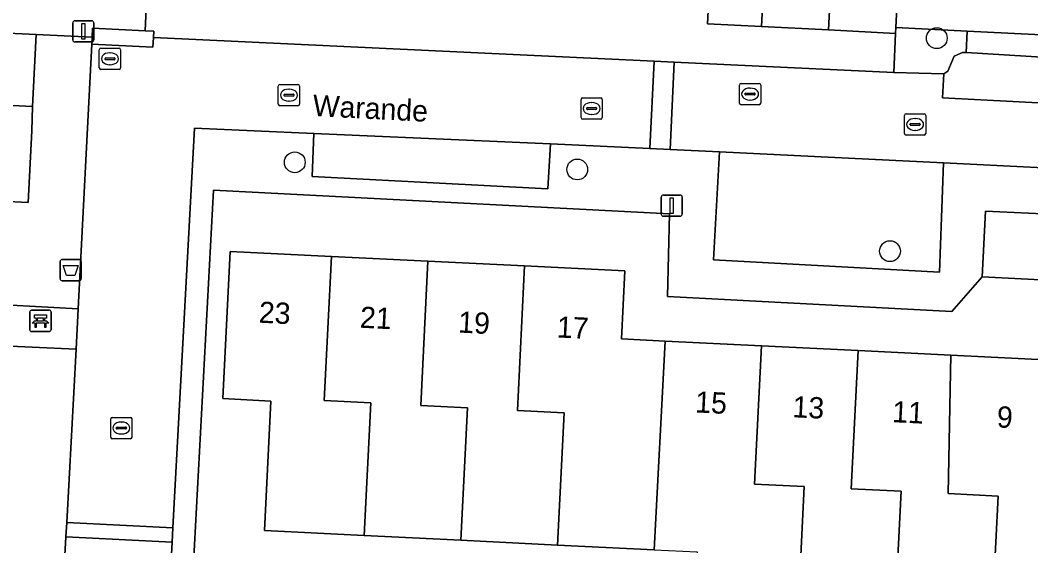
# Model space of a CAD drawing. Extents: x 162989 to 165008, y 383432 to 384338.
# Drawn here: x 164375.84 to 164423.42, y 383640.13 to 383664.85 of the extents above; entities that cross this region are included whole.
import ezdxf

# ---------------------------------------------------------------- set-up
doc = ezdxf.new("R2010")
doc.units = 0
for name, color, linetype in [('IMGEO_Afvalbak', 7, 'Continuous'), ('IMGEO_Bank', 7, 'Continuous'), ('IMGEO_Boom', 7, 'Continuous'), ('IMGEO_Erf', 7, 'Continuous'), ('IMGEO_Groenvoorziening', 7, 'Continuous'), ('IMGEO_Kolk', 7, 'Continuous'), ('IMGEO_Lichtmast', 7, 'Continuous'), ('IMGEO_Openbare_ruimte_label', 7, 'Continuous'), ('IMGEO_Pand', 7, 'Continuous'), ('IMGEO_Pand_nummerreeks', 7, 'Continuous'), ('IMGEO_Parkeervlak_open', 7, 'Continuous'), ('IMGEO_Rijbaan_lokaal_open', 7, 'Continuous'), ('IMGEO_Rioolput', 7, 'Continuous'), ('IMGEO_Voetpad_open', 7, 'Continuous')]:
    doc.layers.add(name, color=color, linetype=linetype)

msp = doc.modelspace()

# ---------------------------------------------------------------- linework, layer by layer
at = {"layer": 'IMGEO_Afvalbak'}
for p, q in [((164377.821, 383653.598), (164378.611, 383653.598)), ((164378.611, 383653.598), (164377.821, 383653.598)), ((164377.721, 383652.698), (164377.721, 383653.498)), ((164377.721, 383653.498), (164377.721, 383652.698)), ((164378.711, 383653.498), (164378.711, 383652.698)), ((164378.711, 383652.698), (164378.711, 383653.498)), ((164378.611, 383652.598), (164377.821, 383652.598)), ((164377.821, 383652.598), (164378.611, 383652.598))]:
    msp.add_line(p, q, dxfattribs=at)
msp.add_lwpolyline([(164377.864, 383653.312), (164378.568, 383653.312), (164378.419, 383652.842), (164378.013, 383652.842), (164377.864, 383653.312)], dxfattribs=at)
for centre, start, end in [((164377.821, 383653.498), 90, 180), ((164377.821, 383653.498), 90, 180), ((164378.611, 383653.498), 0, 90), ((164378.611, 383653.498), 360, 90), ((164377.821, 383652.698), 180, 270), ((164377.821, 383652.698), 180, 270), ((164378.611, 383652.698), 270, 0), ((164378.611, 383652.698), 270, 0)]:
    msp.add_arc(centre, 0.1, start, end, dxfattribs=at)
at = {"layer": 'IMGEO_Bank'}
for p, q in [((164376.368, 383651.212), (164377.209, 383651.212)), ((164377.209, 383651.212), (164376.368, 383651.212)), ((164376.293, 383650.287), (164376.293, 383651.128)), ((164376.293, 383651.128), (164376.293, 383650.287)), ((164376.602, 383650.718), (164376.602, 383650.824)), ((164376.646, 383650.824), (164376.646, 383650.718)), ((164376.934, 383650.83), (164376.652, 383650.83)), ((164376.652, 383650.712), (164376.934, 383650.712)), ((164376.94, 383650.718), (164376.94, 383650.824)), ((164376.984, 383650.824), (164376.984, 383650.718)), ((164377.293, 383651.137), (164377.293, 383650.296)), ((164377.293, 383650.296), (164377.293, 383651.137)), ((164376.99, 383650.61), (164376.597, 383650.61)), ((164377.218, 383650.212), (164376.377, 383650.212)), ((164376.377, 383650.212), (164377.218, 383650.212))]:
    msp.add_line(p, q, dxfattribs=at)
for points in [[(164376.54, 383650.61), (164376.398, 383650.61), (164376.51, 383650.712), (164376.596, 383650.712)], [(164376.596, 383650.83), (164376.51, 383650.83), (164376.51, 383650.991), (164377.073, 383650.991), (164377.073, 383650.83), (164376.99, 383650.83)], [(164376.99, 383650.712), (164377.073, 383650.712), (164377.185, 383650.61), (164377.046, 383650.61)], [(164376.59, 383650.603), (164376.59, 383650.396), (164376.547, 383650.396), (164376.547, 383650.603)], [(164377.04, 383650.603), (164377.04, 383650.396), (164376.996, 383650.396), (164376.996, 383650.603)]]:
    msp.add_lwpolyline(points, dxfattribs=at)
for centre, radius, start, end in [((164376.371, 383651.134), 0.0779, 92.4484, 184.2845), ((164376.371, 383651.134), 0.0779, 92.4484, 184.2845), ((164377.215, 383651.134), 0.0779, 2.4484, 94.2845), ((164377.215, 383651.134), 0.0779, 2.4484, 94.2845), ((164376.595, 383650.823), 0.00671, 2.8957, 87.1043), ((164376.595, 383650.719), 0.00671, 272.8957, 357.1043), ((164376.652, 383650.823), 0.00671, 92.8957, 177.1043), ((164376.652, 383650.719), 0.00671, 182.8957, 267.1043), ((164376.934, 383650.823), 0.00671, 2.8957, 87.1043), ((164376.934, 383650.719), 0.00671, 272.8957, 357.1043), ((164376.991, 383650.823), 0.00671, 92.8957, 177.1043), ((164376.991, 383650.719), 0.00671, 182.8957, 267.1043), ((164376.371, 383650.29), 0.0779, 182.4484, 274.2845), ((164376.371, 383650.29), 0.0779, 182.4484, 274.2845), ((164376.54, 383650.603), 0.00671, 2.8957, 87.1043), ((164376.597, 383650.603), 0.00671, 92.8957, 177.1043), ((164376.989, 383650.603), 0.00671, 2.8957, 87.1043), ((164377.046, 383650.603), 0.00671, 92.8957, 177.1043), ((164377.215, 383650.29), 0.0779, 272.4484, 4.2845), ((164377.215, 383650.29), 0.0779, 272.4484, 4.2845)]:
    msp.add_arc(centre, radius, start, end, dxfattribs=at)
at = {"layer": 'IMGEO_Boom'}
for centre in [(164418.992, 383664.006), (164388.768, 383658.168), (164402.066, 383657.832), (164416.788, 383653.988)]:
    msp.add_circle(centre, 0.489, dxfattribs=at)
at = {"layer": 'IMGEO_Erf'}
for points in [[(164411.952, 383694.271), (164411.714, 383689.952), (164412.489, 383689.912), (164415.467, 383689.757), (164418.444, 383689.603), (164418.124, 383683.442), (164417.688, 383676.518), (164417.369, 383670.372), (164417.065, 383664.505), (164420.415, 383664.335), (164424.559, 383664.124)], [(164424.5, 383652.612), (164421.132, 383652.779), (164419.699, 383651.148), (164406.322, 383651.856), (164406.404, 383655.746), (164384.934, 383656.853), (164383.38, 383627.887)], [(164405.682, 383639.941), (164401.133, 383640.166), (164396.584, 383640.39), (164392.034, 383640.615), (164387.337, 383640.847), (164387.638, 383646.941), (164385.38, 383647.053), (164385.722, 383653.976), (164390.489, 383653.741), (164395.039, 383653.516), (164399.588, 383653.291), (164404.31, 383653.058), (164404.152, 383649.861), (164406.208, 383649.759), (164410.733, 383649.536), (164415.294, 383649.311), (164419.659, 383649.095), (164424.414, 383648.86)]]:
    msp.add_lwpolyline(points, dxfattribs=at)
at = {"layer": 'IMGEO_Groenvoorziening'}
msp.add_lwpolyline([(164419.809, 383663.157), (164420.199, 383663.336), (164420.381, 383663.325), (164420.415, 383664.335), (164417.065, 383664.505), (164417.051, 383664.226), (164416.963, 383662.384), (164419.326, 383662.328), (164419.507, 383662.458)], close=True, dxfattribs=at)
at = {"layer": 'IMGEO_Kolk'}
for p, q in [((164387.992, 383660.899), (164387.992, 383661.751)), ((164388.067, 383661.825), (164388.919, 383661.825)), ((164388.993, 383661.751), (164388.993, 383660.899)), ((164388.251, 383661.319), (164388.251, 383661.331)), ((164388.689, 383661.282), (164388.291, 383661.282)), ((164388.294, 383661.368), (164388.692, 383661.368)), ((164388.48, 383661.605), (164388.505, 383661.605)), ((164388.735, 383661.331), (164388.735, 383661.319)), ((164402.319, 383661.197), (164403.171, 383661.197)), ((164388.919, 383660.825), (164388.067, 383660.825)), ((164388.503, 383661.045), (164388.478, 383661.045)), ((164402.244, 383660.271), (164402.244, 383661.123)), ((164402.503, 383660.691), (164402.503, 383660.703)), ((164402.546, 383660.74), (164402.944, 383660.74)), ((164402.732, 383660.977), (164402.757, 383660.977)), ((164402.987, 383660.703), (164402.987, 383660.691)), ((164403.245, 383661.123), (164403.245, 383660.271)), ((164402.941, 383660.654), (164402.543, 383660.654)), ((164402.755, 383660.417), (164402.73, 383660.417)), ((164417.472, 383659.523), (164417.472, 383660.375)), ((164417.547, 383660.449), (164418.399, 383660.449)), ((164417.96, 383660.229), (164417.985, 383660.229)), ((164418.473, 383660.375), (164418.473, 383659.523)), ((164403.171, 383660.197), (164402.319, 383660.197)), ((164417.731, 383659.943), (164417.731, 383659.955)), ((164418.169, 383659.906), (164417.771, 383659.906)), ((164417.774, 383659.992), (164418.172, 383659.992)), ((164418.215, 383659.955), (164418.215, 383659.943)), ((164418.399, 383659.449), (164417.547, 383659.449)), ((164417.983, 383659.669), (164417.958, 383659.669)), ((164380.103, 383645.244), (164380.103, 383646.096)), ((164380.178, 383646.17), (164381.03, 383646.17)), ((164381.104, 383646.096), (164381.104, 383645.244)), ((164380.362, 383645.664), (164380.362, 383645.676)), ((164380.8, 383645.627), (164380.402, 383645.627)), ((164380.405, 383645.713), (164380.803, 383645.713)), ((164380.591, 383645.95), (164380.616, 383645.95)), ((164380.846, 383645.676), (164380.846, 383645.664)), ((164381.03, 383645.17), (164380.178, 383645.17)), ((164380.614, 383645.39), (164380.589, 383645.39))]:
    msp.add_line(p, q, dxfattribs=at)
for points in [[(164387.992, 383660.899), (164387.992, 383661.751)], [(164388.067, 383661.825), (164388.919, 383661.825)], [(164388.993, 383661.751), (164388.993, 383660.899)], [(164402.319, 383661.197), (164403.171, 383661.197)], [(164388.919, 383660.825), (164388.067, 383660.825)], [(164402.244, 383660.271), (164402.244, 383661.123)], [(164403.245, 383661.123), (164403.245, 383660.271)], [(164417.472, 383659.523), (164417.472, 383660.375)], [(164417.547, 383660.449), (164418.399, 383660.449)], [(164418.473, 383660.375), (164418.473, 383659.523)], [(164403.171, 383660.197), (164402.319, 383660.197)], [(164418.399, 383659.449), (164417.547, 383659.449)], [(164380.103, 383645.244), (164380.103, 383646.096)], [(164380.178, 383646.17), (164381.03, 383646.17)], [(164381.104, 383646.096), (164381.104, 383645.244)], [(164381.03, 383645.17), (164380.178, 383645.17)]]:
    msp.add_lwpolyline(points, dxfattribs=at)
for centre, radius, start, end in [((164388.069, 383661.749), 0.0765, 91.552, 178.448), ((164388.069, 383661.749), 0.0765, 91.552, 178.448), ((164388.917, 383661.749), 0.0765, 1.552, 88.448), ((164388.917, 383661.749), 0.0765, 1.552, 88.448), ((164388.291, 383661.328), 0.0403, 85.8775, 175.7526), ((164388.288, 383661.318), 0.0366, 178.938, 274.7102), ((164388.692, 383661.325), 0.043, 264.8664, 352.4533), ((164388.696, 383661.33), 0.0386, 1.7309, 96.639), ((164402.321, 383661.121), 0.0765, 91.552, 178.448), ((164402.321, 383661.121), 0.0765, 91.552, 178.448), ((164403.169, 383661.121), 0.0765, 1.552, 88.448), ((164403.169, 383661.121), 0.0765, 1.552, 88.448), ((164388.069, 383660.901), 0.0765, 181.552, 268.448), ((164388.069, 383660.901), 0.0765, 181.552, 268.448), ((164388.917, 383660.901), 0.0765, 271.552, 358.448), ((164388.917, 383660.901), 0.0765, 271.552, 358.448), ((164402.543, 383660.7), 0.0403, 85.8775, 175.7526), ((164402.948, 383660.702), 0.0386, 1.7309, 96.639), ((164402.321, 383660.273), 0.0765, 181.552, 268.448), ((164402.321, 383660.273), 0.0765, 181.552, 268.448), ((164402.54, 383660.69), 0.0366, 178.938, 274.7102), ((164402.944, 383660.697), 0.043, 264.8664, 352.4533), ((164403.169, 383660.273), 0.0765, 271.552, 358.448), ((164403.169, 383660.273), 0.0765, 271.552, 358.448), ((164417.549, 383660.373), 0.0765, 91.552, 178.448), ((164417.549, 383660.373), 0.0765, 91.552, 178.448), ((164418.397, 383660.373), 0.0765, 1.552, 88.448), ((164418.397, 383660.373), 0.0765, 1.552, 88.448), ((164417.771, 383659.952), 0.0403, 85.8775, 175.7526), ((164417.768, 383659.942), 0.0366, 178.938, 274.7102), ((164418.172, 383659.949), 0.043, 264.8664, 352.4533), ((164418.176, 383659.954), 0.0386, 1.7309, 96.639), ((164417.549, 383659.525), 0.0765, 181.552, 268.448), ((164417.549, 383659.525), 0.0765, 181.552, 268.448), ((164418.397, 383659.525), 0.0765, 271.552, 358.448), ((164418.397, 383659.525), 0.0765, 271.552, 358.448), ((164380.18, 383646.094), 0.0765, 91.552, 178.448), ((164380.18, 383646.094), 0.0765, 91.552, 178.448), ((164381.028, 383646.094), 0.0765, 1.552, 88.448), ((164381.028, 383646.094), 0.0765, 1.552, 88.448), ((164380.402, 383645.673), 0.0403, 85.8775, 175.7526), ((164380.399, 383645.663), 0.0366, 178.938, 274.7102), ((164380.803, 383645.67), 0.043, 264.8664, 352.4533), ((164380.807, 383645.675), 0.0386, 1.7309, 96.639), ((164380.18, 383645.246), 0.0765, 181.552, 268.448), ((164380.18, 383645.246), 0.0765, 181.552, 268.448), ((164381.028, 383645.246), 0.0765, 271.552, 358.448), ((164381.028, 383645.246), 0.0765, 271.552, 358.448)]:
    msp.add_arc(centre, radius, start, end, dxfattribs=at)
for centre, major_axis, ratio, start_param, end_param in [((164388.479, 383661.325), (-0.387, 0.002), 0.722429, 4.712389, 7.853982), ((164388.504, 383661.325), (-0.39, 0.002), 0.717154, 1.570796, 4.712389), ((164402.731, 383660.697), (-0.387, 0.002), 0.722429, 4.712389, 7.853982), ((164402.756, 383660.697), (-0.39, 0.002), 0.717154, 1.570796, 4.712389), ((164417.959, 383659.949), (-0.387, 0.002), 0.722429, 4.712389, 7.853982), ((164417.984, 383659.949), (-0.39, 0.002), 0.717154, 1.570796, 4.712389), ((164380.59, 383645.67), (-0.387, 0.002), 0.722429, 4.712389, 7.853982), ((164380.615, 383645.67), (-0.39, 0.002), 0.717154, 1.570796, 4.712389)]:
    msp.add_ellipse(centre, major_axis=major_axis, ratio=ratio, start_param=start_param, end_param=end_param, dxfattribs=at)
at = {"layer": 'IMGEO_Lichtmast'}
for p, q in [((164378.317, 383663.926), (164378.317, 383664.726)), ((164378.317, 383664.726), (164378.317, 383663.926)), ((164378.417, 383664.826), (164379.207, 383664.826)), ((164379.207, 383664.826), (164378.417, 383664.826)), ((164379.307, 383664.726), (164379.307, 383663.926)), ((164379.307, 383663.926), (164379.307, 383664.726)), ((164379.207, 383663.826), (164378.417, 383663.826)), ((164378.417, 383663.826), (164379.207, 383663.826)), ((164406.019, 383655.729), (164406.019, 383656.529)), ((164406.019, 383656.529), (164406.019, 383655.729)), ((164406.119, 383656.629), (164406.909, 383656.629)), ((164406.909, 383656.629), (164406.119, 383656.629)), ((164407.009, 383656.529), (164407.009, 383655.729)), ((164407.009, 383655.729), (164407.009, 383656.529)), ((164406.909, 383655.629), (164406.119, 383655.629)), ((164406.119, 383655.629), (164406.909, 383655.629))]:
    msp.add_line(p, q, dxfattribs=at)
for points in [[(164378.737, 383664.701), (164378.887, 383664.701), (164378.887, 383663.951), (164378.737, 383663.951), (164378.737, 383664.701)], [(164406.439, 383656.504), (164406.589, 383656.504), (164406.589, 383655.754), (164406.439, 383655.754), (164406.439, 383656.504)]]:
    msp.add_lwpolyline(points, dxfattribs=at)
for centre, start, end in [((164378.417, 383664.726), 90, 180), ((164378.417, 383664.726), 90, 180), ((164379.207, 383664.726), 0, 90), ((164379.207, 383664.726), 360, 90), ((164378.417, 383663.926), 180, 270), ((164378.417, 383663.926), 180, 270), ((164379.207, 383663.926), 270, 0), ((164379.207, 383663.926), 270, 0), ((164406.119, 383656.529), 90, 180), ((164406.119, 383656.529), 90, 180), ((164406.909, 383656.529), 0, 90), ((164406.909, 383656.529), 360, 90), ((164406.119, 383655.729), 180, 270), ((164406.119, 383655.729), 180, 270), ((164406.909, 383655.729), 270, 0), ((164406.909, 383655.729), 270, 0)]:
    msp.add_arc(centre, 0.1, start, end, dxfattribs=at)
at = {"layer": 'IMGEO_Pand'}
for points in [[(164414.213, 383670.536), (164411.056, 383670.699), (164410.737, 383664.554), (164413.894, 383664.39)], [(164414.213, 383670.536), (164413.894, 383664.39), (164417.051, 383664.226), (164417.065, 383664.505), (164417.369, 383670.372)], [(164376.586, 383664.182), (164374.59, 383664.279), (164372.826, 383664.365), (164372.807, 383663.979), (164372.661, 383660.98), (164376.42, 383660.795)], [(164364, 383654.458), (164364.147, 383656.727), (164370.592, 383656.53), (164372.43, 383656.469), (164376.223, 383656.284), (164376.387, 383659.648), (164376.42, 383660.795), (164372.661, 383660.98), (164370.745, 383661.098), (164364.294, 383661.414), (164364.148, 383659.127), (164357.894, 383659.425), (164357.667, 383654.767)], [(164424.653, 383655.708), (164421.285, 383655.875), (164421.132, 383652.779), (164424.5, 383652.612)], [(164392.034, 383640.615), (164392.346, 383646.85), (164390.149, 383646.96), (164390.489, 383653.741), (164385.722, 383653.976), (164385.38, 383647.053), (164387.638, 383646.941), (164387.337, 383640.847)], [(164396.584, 383640.39), (164396.896, 383646.618), (164394.699, 383646.728), (164395.039, 383653.516), (164390.489, 383653.741), (164390.149, 383646.96), (164392.346, 383646.85), (164392.034, 383640.615)], [(164396.584, 383640.39), (164401.133, 383640.166), (164401.444, 383646.387), (164399.247, 383646.497), (164399.588, 383653.291), (164395.039, 383653.516), (164394.699, 383646.728), (164396.896, 383646.618)], [(164405.682, 383639.941), (164406.208, 383649.759), (164404.152, 383649.861), (164404.31, 383653.058), (164399.588, 383653.291), (164399.247, 383646.497), (164401.444, 383646.387), (164401.133, 383640.166)], [(164412.431, 383636.425), (164412.755, 383642.919), (164410.408, 383643.036), (164410.733, 383649.536), (164406.208, 383649.759), (164405.682, 383639.941), (164407.707, 383639.841), (164407.55, 383636.666)], [(164412.431, 383636.425), (164416.992, 383636.2), (164417.316, 383642.694), (164414.969, 383642.811), (164415.294, 383649.311), (164410.733, 383649.536), (164410.408, 383643.036), (164412.755, 383642.919)], [(164419.659, 383649.095), (164415.294, 383649.311), (164414.969, 383642.811), (164417.316, 383642.694), (164416.992, 383636.2), (164421.553, 383635.975), (164421.877, 383642.469), (164419.53, 383642.586)], [(164426.113, 383635.75), (164426.437, 383642.244), (164424.09, 383642.361), (164424.414, 383648.86), (164419.659, 383649.095), (164419.53, 383642.586), (164421.877, 383642.469), (164421.553, 383635.975)]]:
    msp.add_lwpolyline(points, close=True, dxfattribs=at)
at = {"layer": 'IMGEO_Parkeervlak_open'}
msp.add_lwpolyline([(164424.205, 383663.092), (164420.381, 383663.325), (164420.199, 383663.336), (164419.809, 383663.157), (164419.507, 383662.458), (164419.326, 383662.328), (164419.261, 383661.193), (164438.522, 383660.2)], dxfattribs=at)
for points in [[(164400.801, 383659.03), (164389.67, 383659.527), (164389.591, 383657.493), (164400.68, 383656.926)], [(164419.31, 383658.148), (164408.757, 383658.66), (164408.48, 383653.582), (164419.12, 383653.002)], [(164373.284, 383649.608), (164371.781, 383622.271), (164376.972, 383621.957), (164377.994, 383640.557), (164378.031, 383641.226), (164378.477, 383649.377)]]:
    msp.add_lwpolyline(points, close=True, dxfattribs=at)
at = {"layer": 'IMGEO_Rijbaan_lokaal_open'}
for points in [[(164411.374, 383676.845), (164414.533, 383676.681), (164417.688, 383676.518), (164418.124, 383683.442), (164415.147, 383683.596), (164412.17, 383683.75), (164409.193, 383683.904), (164408.519, 383670.895), (164408.197, 383664.685), (164410.737, 383664.554), (164411.056, 383670.699)], [(164384.042, 383659.778), (164389.67, 383659.527), (164400.801, 383659.03), (164405.485, 383658.821), (164405.684, 383662.919), (164382.112, 383664.036), (164382.089, 383663.578), (164379.211, 383663.724), (164378.574, 383651.273), (164378.477, 383649.377), (164378.031, 383641.226), (164383.027, 383640.979)], [(164382.127, 383664.337), (164381.731, 383664.357), (164379.25, 383664.483), (164379.228, 383664.054), (164379.211, 383663.724), (164382.089, 383663.578), (164382.112, 383664.036)], [(164406.633, 383662.874), (164405.684, 383662.919), (164405.485, 383658.821), (164406.434, 383658.772)], [(164419.261, 383661.193), (164419.326, 383662.328), (164416.963, 383662.384), (164406.633, 383662.874), (164406.434, 383658.772), (164408.757, 383658.66), (164419.31, 383658.148), (164444.109, 383656.91), (164444.149, 383660.717), (164444.179, 383661.16), (164438.579, 383661.43), (164438.522, 383660.2)], [(164378.031, 383641.226), (164377.994, 383640.557), (164382.991, 383640.31), (164383.027, 383640.979)], [(164405.01, 383625.534), (164405.012, 383625.572), (164403.719, 383625.636), (164400.452, 383625.806), (164395.832, 383626.048), (164391.39, 383626.279), (164388.178, 383626.447), (164382.262, 383626.794), (164382.991, 383640.31), (164377.994, 383640.557), (164376.972, 383621.957), (164397.683, 383620.748), (164397.37, 383613.969), (164420.832, 383612.735), (164421.124, 383617.97), (164419.49, 383618.05), (164416.128, 383618.216), (164412.766, 383618.382), (164412.862, 383620.332), (164411.887, 383620.383), (164408.032, 383620.586), (164404.773, 383620.747)]]:
    msp.add_lwpolyline(points, close=True, dxfattribs=at)
at = {"layer": 'IMGEO_Rioolput'}
for p, q in [((164379.565, 383662.609), (164379.565, 383663.461)), ((164379.64, 383663.535), (164380.492, 383663.535)), ((164380.053, 383663.315), (164380.078, 383663.315)), ((164380.566, 383663.461), (164380.566, 383662.609)), ((164379.824, 383663.029), (164379.824, 383663.041)), ((164380.262, 383662.992), (164379.864, 383662.992)), ((164379.867, 383663.078), (164380.265, 383663.078)), ((164380.076, 383662.755), (164380.051, 383662.755)), ((164380.308, 383663.041), (164380.308, 383663.029)), ((164380.492, 383662.535), (164379.64, 383662.535)), ((164409.703, 383660.95), (164409.703, 383661.802)), ((164409.778, 383661.876), (164410.63, 383661.876)), ((164410.191, 383661.656), (164410.216, 383661.656)), ((164410.704, 383661.802), (164410.704, 383660.95)), ((164409.962, 383661.37), (164409.962, 383661.382)), ((164410.4, 383661.333), (164410.002, 383661.333)), ((164410.005, 383661.419), (164410.403, 383661.419)), ((164410.446, 383661.382), (164410.446, 383661.37)), ((164410.63, 383660.876), (164409.778, 383660.876)), ((164410.214, 383661.096), (164410.189, 383661.096))]:
    msp.add_line(p, q, dxfattribs=at)
for points in [[(164379.565, 383662.609), (164379.565, 383663.461)], [(164379.64, 383663.535), (164380.492, 383663.535)], [(164380.566, 383663.461), (164380.566, 383662.609)], [(164380.492, 383662.535), (164379.64, 383662.535)], [(164409.703, 383660.95), (164409.703, 383661.802)], [(164409.778, 383661.876), (164410.63, 383661.876)], [(164410.704, 383661.802), (164410.704, 383660.95)], [(164410.63, 383660.876), (164409.778, 383660.876)]]:
    msp.add_lwpolyline(points, dxfattribs=at)
for centre, radius, start, end in [((164379.642, 383663.459), 0.0765, 91.552, 178.448), ((164379.642, 383663.459), 0.0765, 91.552, 178.448), ((164380.49, 383663.459), 0.0765, 1.552, 88.448), ((164380.49, 383663.459), 0.0765, 1.552, 88.448), ((164379.642, 383662.611), 0.0765, 181.552, 268.448), ((164379.642, 383662.611), 0.0765, 181.552, 268.448), ((164379.864, 383663.038), 0.0403, 85.8775, 175.7526), ((164379.861, 383663.028), 0.0366, 178.938, 274.7102), ((164380.265, 383663.035), 0.043, 264.8664, 352.4533), ((164380.269, 383663.04), 0.0386, 1.7309, 96.639), ((164380.49, 383662.611), 0.0765, 271.552, 358.448), ((164380.49, 383662.611), 0.0765, 271.552, 358.448), ((164409.78, 383661.8), 0.0765, 91.552, 178.448), ((164409.78, 383661.8), 0.0765, 91.552, 178.448), ((164410.628, 383661.8), 0.0765, 1.552, 88.448), ((164410.628, 383661.8), 0.0765, 1.552, 88.448), ((164410.002, 383661.379), 0.0403, 85.8775, 175.7526), ((164409.999, 383661.369), 0.0366, 178.938, 274.7102), ((164410.403, 383661.376), 0.043, 264.8664, 352.4533), ((164410.407, 383661.381), 0.0386, 1.7309, 96.639), ((164409.78, 383660.952), 0.0765, 181.552, 268.448), ((164409.78, 383660.952), 0.0765, 181.552, 268.448), ((164410.628, 383660.952), 0.0765, 271.552, 358.448), ((164410.628, 383660.952), 0.0765, 271.552, 358.448)]:
    msp.add_arc(centre, radius, start, end, dxfattribs=at)
for centre, major_axis, ratio, start_param, end_param in [((164380.052, 383663.035), (-0.387, 0.002), 0.722429, 4.712389, 7.853982), ((164380.077, 383663.035), (-0.39, 0.002), 0.717154, 1.570796, 4.712389), ((164410.19, 383661.376), (-0.387, 0.002), 0.722429, 4.712389, 7.853982), ((164410.215, 383661.376), (-0.39, 0.002), 0.717154, 1.570796, 4.712389)]:
    msp.add_ellipse(centre, major_axis=major_axis, ratio=ratio, start_param=start_param, end_param=end_param, dxfattribs=at)
at = {"layer": 'IMGEO_Voetpad_open'}
for points in [[(164374.59, 383664.279), (164376.586, 383664.182), (164379.228, 383664.054), (164379.25, 383664.483), (164381.731, 383664.357), (164381.799, 383666.119), (164382.095, 383672.246), (164382.623, 383672.22), (164382.761, 383674.821), (164382.87, 383677.094), (164382.995, 383679.281), (164383.109, 383681.648), (164383.303, 383686.008), (164379.763, 383686.179), (164379.924, 383689.52), (164380.015, 383690.65), (164380.18, 383694.063)], [(164381.799, 383666.119), (164381.731, 383664.357), (164382.127, 383664.337), (164382.112, 383664.036), (164405.684, 383662.919), (164406.633, 383662.874), (164416.963, 383662.384), (164417.051, 383664.226), (164413.894, 383664.39), (164410.737, 383664.554), (164408.197, 383664.685), (164408.519, 383670.895)], [(164371.781, 383622.271), (164373.284, 383649.608), (164373.391, 383651.557), (164378.574, 383651.273), (164379.211, 383663.724), (164379.228, 383664.054), (164376.586, 383664.182), (164376.42, 383660.795), (164376.387, 383659.648), (164376.223, 383656.284), (164372.43, 383656.469), (164370.592, 383656.53), (164370.422, 383653.015), (164370.88, 383652.993), (164370.712, 383649.537), (164370.69, 383648.552), (164370.521, 383645.078), (164370.364, 383640.735), (164370.195, 383637.266)], [(164444.109, 383656.91), (164419.31, 383658.148), (164419.12, 383653.002), (164408.48, 383653.582), (164408.757, 383658.66), (164406.434, 383658.772), (164405.485, 383658.821), (164400.801, 383659.03), (164400.68, 383656.926), (164389.591, 383657.493), (164389.67, 383659.527), (164384.042, 383659.778), (164383.027, 383640.979), (164382.991, 383640.31), (164382.262, 383626.794)], [(164383.38, 383627.887), (164384.934, 383656.853), (164406.404, 383655.746), (164406.322, 383651.856), (164419.699, 383651.148), (164421.132, 383652.779), (164421.285, 383655.875), (164424.653, 383655.708), (164425.889, 383655.632), (164429.168, 383655.47), (164432.445, 383655.309), (164432.403, 383654.461), (164437.222, 383654.242), (164437.263, 383655.077), (164440.579, 383654.913), (164443.896, 383654.749), (164443.733, 383651.45), (164445.202, 383651.285), (164445.053, 383648.716), (164446.402, 383648.651), (164449.919, 383642.547), (164449.765, 383641.388), (164452.665, 383640.991), (164458.333, 383631.452)]]:
    msp.add_lwpolyline(points, dxfattribs=at)
for points in [[(164424.559, 383664.124), (164420.415, 383664.335), (164420.381, 383663.325), (164424.205, 383663.092), (164424.504, 383662.941)], [(164378.574, 383651.273), (164373.391, 383651.557), (164373.284, 383649.608), (164378.477, 383649.377)]]:
    msp.add_lwpolyline(points, close=True, dxfattribs=at)

# ---------------------------------------------------------------- texts
at = {"layer": 'IMGEO_Openbare_ruimte_label'}
msp.add_text('Warande', height=1, rotation=357.0775, dxfattribs=at).set_placement((164389.593, 383660.348))
at = {"layer": 'IMGEO_Pand_nummerreeks'}
for s, rotation, p in [('23', 357.1726, (164387.058, 383650.626)), ('21', 357.1726, (164391.818, 383650.39)), ('19', 357.1726, (164396.443, 383650.162)), ('17', 357.1726, (164401.09, 383649.932)), ('15', 357.1718, (164407.602, 383646.406)), ('13', 357.1718, (164412.181, 383646.18)), ('11', 357.1718, (164416.875, 383645.948)), ('9', 357.1718, (164421.801, 383645.705))]:
    msp.add_text(s, height=1, rotation=rotation, dxfattribs=at).set_placement(p)

doc.saveas('drawing.dxf')
